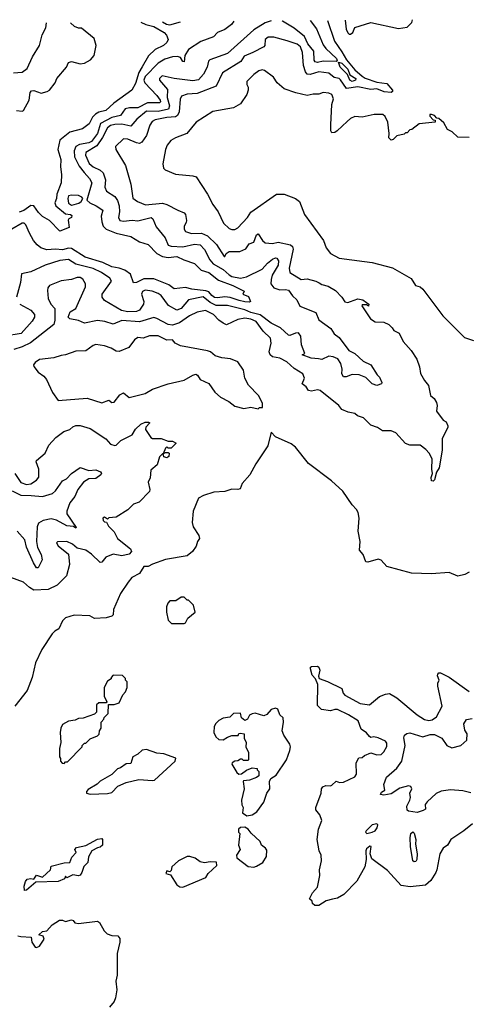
# Model space of a CAD drawing. Extents: x 2210602 to 2357277, y 510288 to 673808.
# Tile 454 of 464: x 2328508 to 2331601, y 663075 to 669882. Entities that reach past the tile are written whole.
import ezdxf

# ---------------------------------------------------------------- set-up
doc = ezdxf.new("R2010")
doc.units = 0

msp = doc.modelspace()

# ---------------------------------------------------------------- linework, layer by layer
at = {"layer": '0CON05XD'}
for points in [[(2329988.8, 669871.6), (2329971.1, 669848.9), (2329925.3, 669814.7), (2329876, 669795), (2329847, 669763), (2329758.8, 669731.2), (2329674.6, 669675.4), (2329649.2, 669635), (2329645, 669590), (2329635, 669592.5), (2329620, 669620), (2329598.2, 669628.2), (2329565, 669625.4), (2329510.8, 669609.1), (2329465, 669581.8), (2329375, 669489.1), (2329365.9, 669465), (2329371.8, 669445), (2329455, 669357.8), (2329478.8, 669325), (2329481.9, 669315), (2329475, 669307.1), (2329391.5, 669308.5), (2329325, 669273.2), (2329267.4, 669272.6), (2329236, 669265), (2329205, 669220.9), (2329145, 669206.1), (2329067.5, 669165), (2329044.7, 669095), (2329005, 669040.3), (2328985, 669030.5), (2328921, 669019), (2328896.7, 669005), (2328884, 668975), (2328887.5, 668935), (2328920.1, 668870.1), (2328953.1, 668825), (2328991.2, 668785), (2329006, 668755), (2328972.5, 668635), (2328992.5, 668615), (2329037.5, 668595), (2329082.5, 668565), (2329072, 668525), (2329075.6, 668485), (2329085.6, 668455), (2329104.8, 668434.8), (2329175, 668407.3), (2329275, 668382.9), (2329335.5, 668345.5), (2329395, 668328), (2329456.7, 668265), (2329494.2, 668245), (2329535, 668238), (2329595, 668245.4), (2329641.3, 668221.3), (2329715, 668197.5), (2329761.2, 668151.2), (2329815, 668133.8), (2329881.2, 668081.2), (2329982, 668045), (2330060, 668005), (2330050, 667985), (2330089.3, 667969.3), (2330102.5, 667935), (2330095, 667930), (2330065, 667930.5), (2330025, 667940.9), (2329962.7, 667962.7), (2329925, 667966.7), (2329875, 667958.5), (2329855, 667962.2), (2329836.4, 667975), (2329815, 668001.8), (2329795, 668008.6), (2329698.8, 668018.8), (2329655, 668031.1), (2329575, 668020.8), (2329538.7, 668048.7), (2329435, 668089.7), (2329365, 668091.5), (2329315, 668065.6), (2329295, 668062), (2329273.6, 668123.6), (2329235, 668150.4), (2329195, 668165.5), (2329145, 668172.7), (2329083.7, 668203.7), (2328961.2, 668241.2), (2328865, 668301.2), (2328845, 668303.6), (2328805, 668292.2), (2328755, 668296.7), (2328695, 668291.9), (2328655, 668305.8), (2328628, 668325), (2328604.3, 668355), (2328575, 668406.2), (2328551.1, 668465), (2328538, 668475), (2328525, 668476.1), (2328454.8, 668435.2)], [(2328465, 669515.7), (2328525, 669520.6), (2328559.2, 669545), (2328595.7, 669625), (2328644.2, 669705), (2328662.6, 669777.4), (2328689.4, 669825), (2328693.7, 669860.2)], [(2330636.3, 669877.3), (2330683.5, 669735), (2330735, 669660.8), (2330766.9, 669605), (2330825, 669536.6), (2330875, 669491.2), (2330895, 669477.6), (2330975, 669451.6), (2331045, 669440.8), (2331084.5, 669395), (2331084.2, 669385), (2331075, 669380), (2331026.4, 669383.6), (2330975, 669404.8), (2330935, 669399.7), (2330845, 669418.2), (2330766.3, 669406.3), (2330725, 669467.5), (2330715, 669475.4), (2330682.1, 669482.1), (2330645, 669513.3), (2330575, 669522.9), (2330515, 669502.5), (2330495.8, 669505.8), (2330482.7, 669522.7), (2330470.5, 669565), (2330461.8, 669655), (2330447.9, 669695), (2330425, 669713.5), (2330357, 669737), (2330265, 669761.4), (2330225, 669762), (2330203.4, 669746.6), (2330202.5, 669705), (2330195.8, 669695), (2330120, 669655), (2330060.2, 669629.8), (2330037.1, 669592.9), (2329909.2, 669515), (2329865, 669422.9), (2329735, 669372.5), (2329665, 669368), (2329626, 669354), (2329617.5, 669332.5), (2329609.6, 669245), (2329599.4, 669220.6), (2329585, 669211.1), (2329525, 669206.3), (2329445, 669189.1), (2329422.6, 669177.4), (2329407, 669153), (2329385, 669082.5), (2329353.3, 669035), (2329335, 669027.5), (2329315, 669030), (2329255, 669055.7), (2329225, 669058.8), (2329170, 669005), (2329172.5, 668985), (2329240, 668875), (2329276.7, 668745), (2329289.3, 668649.3), (2329322.5, 668625), (2329376.6, 668603.4), (2329495, 668614.4), (2329525.4, 668605.4), (2329600, 668565), (2329645, 668548), (2329654, 668535), (2329660, 668495), (2329658.8, 668481.2), (2329643.8, 668455), (2329644, 668435), (2329655, 668418.8), (2329694.4, 668404.4), (2329765, 668406.4), (2329805, 668387.1), (2329867, 668327), (2329920, 668245), (2329925.8, 668244.2), (2329936, 668265), (2329955, 668278.6), (2330029.3, 668280.7), (2330070.9, 668299.1), (2330095, 668333.3), (2330126.7, 668345), (2330144.1, 668395.9), (2330155, 668402.5), (2330185.9, 668355.9), (2330205, 668340), (2330254.4, 668334.4), (2330295, 668344.4), (2330380, 668325), (2330394.4, 668314.4), (2330398.9, 668295), (2330369.4, 668165), (2330375.8, 668135), (2330453.9, 668086.1), (2330495, 668090.6), (2330555, 668075.6), (2330577.5, 668062.5), (2330595, 668050.8), (2330640.3, 668040.3), (2330690.5, 668010.5), (2330733.8, 667965), (2330755, 667931.2), (2330775, 667928), (2330795, 667932.9), (2330845, 667953.3), (2330880, 667945), (2330905, 667927.5), (2330920, 667915), (2330918.3, 667901.7), (2330905, 667910), (2330875, 667910), (2330873.3, 667905), (2330932, 667815), (2330965, 667792.9), (2331025, 667790), (2331060, 667775), (2331083, 667753), (2331093.6, 667733.6), (2331130, 667715), (2331157, 667657), (2331212.5, 667595), (2331252.5, 667535), (2331271.7, 667481.7), (2331277.5, 667435), (2331305, 667387.5), (2331333.9, 667353.9), (2331347.5, 667285), (2331373, 667263), (2331387.5, 667235), (2331392.5, 667215), (2331388.8, 667175), (2331435, 667113.3), (2331455, 667102.5), (2331467.5, 667075), (2331467.5, 667065), (2331426.7, 666985), (2331426.7, 666905), (2331408, 666785), (2331387.5, 666755), (2331375, 666701.2), (2331365, 666692), (2331355, 666693.8), (2331352.4, 666717.6), (2331361.4, 666745), (2331355.6, 666775.6), (2331359.2, 666845), (2331338, 666885), (2331315, 666910), (2331275, 666940), (2331205, 666940), (2331175, 666952.5), (2331107, 667027), (2331075, 667040), (2331015, 667040), (2330981.7, 667061.7), (2330935, 667080), (2330885, 667130), (2330843, 667143), (2330825, 667160), (2330778.3, 667168.3), (2330735, 667187.5), (2330713.3, 667215), (2330585, 667319.2), (2330565, 667324), (2330525, 667313.8), (2330505, 667317.5), (2330487.5, 667345), (2330460, 667365), (2330476.2, 667405), (2330465, 667433.3), (2330405, 667470), (2330355, 667516.5), (2330305, 667542.9), (2330255, 667550.8), (2330240, 667565), (2330232.5, 667585), (2330245.6, 667645), (2330240.3, 667680.3), (2330189.8, 667729.8), (2330143.1, 667795), (2330105, 667812.5), (2330065, 667819.1), (2330015, 667809.4), (2329936.4, 667773.6), (2329913.3, 667785), (2329884, 667805), (2329846.7, 667845), (2329792, 667872), (2329735, 667860), (2329680.8, 667835), (2329612.5, 667787.5), (2329565, 667771.2), (2329534.1, 667774.1), (2329455, 667817.5), (2329435, 667822.2), (2329335, 667793.6), (2329215, 667803.3), (2329155, 667777.5), (2329096.6, 667796.6), (2329045, 667802.9), (2328955, 667784.2), (2328915, 667802), (2328855, 667813.3), (2328842.5, 667825), (2328856.7, 667863.3), (2328896.2, 667885), (2328962, 668035), (2328962, 668055), (2328945, 668088.8), (2328925, 668100), (2328905, 668100.6), (2328865, 668085.6), (2328794.2, 668075.8), (2328715, 668043.8), (2328702.7, 668027.3), (2328700.5, 668010.5), (2328705.8, 667955), (2328724, 667915), (2328751.2, 667885), (2328750.8, 667805), (2328744.4, 667775.6), (2328582.4, 667647.6), (2328525, 667619.5), (2328467.3, 667602.7)], [(2328485, 669254.2), (2328525, 669250.8), (2328533.3, 669255), (2328574, 669325), (2328580.8, 669379.2), (2328588.8, 669391.2), (2328605, 669393.8), (2328655.8, 669374.2), (2328697.5, 669385), (2328713.9, 669396.1), (2328752.5, 669445), (2328763.9, 669476.1), (2328830.8, 669555), (2328845, 669587.5), (2328865, 669593.3), (2328925, 669578.1), (2328955, 669580.9), (2328996.9, 669605), (2329023.1, 669635), (2329037.5, 669705), (2329022.3, 669752.3), (2328935, 669823.3), (2328913.6, 669823.6), (2328886.4, 669836.4), (2328858.3, 669861.6)], [(2330246.7, 669873.8), (2330205, 669860.8), (2330125, 669812), (2329945, 669648.6), (2329821.2, 669605), (2329812, 669595), (2329804.3, 669555), (2329779.4, 669505), (2329742.9, 669467.1), (2329705, 669459.7), (2329575, 669475.5), (2329493.8, 669495), (2329475, 669476.2), (2329474.3, 669465), (2329528.9, 669398.9), (2329527.3, 669345), (2329542.9, 669287.1), (2329537.1, 669262.9), (2329465, 669247.9), (2329385, 669250), (2329318.6, 669195), (2329275, 669146.9), (2329215, 669159.2), (2329165, 669158.9), (2329135, 669150.8), (2329114.6, 669135), (2329081.2, 669068.8), (2329040.2, 669009.8), (2328965.6, 668965), (2328962.1, 668945), (2328987.4, 668887.4), (2329015, 668864), (2329065, 668842.9), (2329085, 668822.5), (2329100, 668775), (2329097.3, 668725), (2329106.9, 668696.9), (2329165, 668660), (2329183.4, 668633.4), (2329196.1, 668595), (2329198.2, 668555), (2329190.6, 668515), (2329200, 668495), (2329225, 668488.6), (2329285, 668495.6), (2329325, 668491.5), (2329416.7, 668515), (2329428.6, 668505), (2329450.2, 668450.2), (2329512.7, 668375), (2329535, 668324.3), (2329555, 668316.4), (2329635, 668311.1), (2329715, 668331.1), (2329755.3, 668325.3), (2329784.6, 668294.6), (2329822.7, 668222.7), (2329844.5, 668195), (2329915, 668155.4), (2329955, 668117.8), (2329975, 668107.1), (2330035, 668094.6), (2330076.5, 668103.5), (2330182.7, 668157.3), (2330220.2, 668199.8), (2330255, 668227.8), (2330275, 668235.5), (2330285, 668232.5), (2330295.5, 668215), (2330294.5, 668185), (2330252.9, 668117.1), (2330245.7, 668085.7), (2330244.4, 668055), (2330265, 668028.1), (2330305, 668014.5), (2330345, 668016.9), (2330365, 668012), (2330393.1, 667973.1), (2330422.9, 667945), (2330445, 667901.9), (2330555, 667858.8), (2330575, 667808), (2330657.6, 667747.6), (2330681.3, 667711.3), (2330715.6, 667685), (2330782.9, 667595), (2330824, 667575), (2330882.4, 667522.4), (2330935, 667496), (2330977.5, 667427.5), (2330995, 667410), (2331010, 667375), (2331007.5, 667365), (2330975, 667353.8), (2330945, 667364), (2330899.6, 667409.6), (2330855, 667425.8), (2330805, 667430), (2330765, 667413.8), (2330745, 667413.3), (2330734.1, 667434.1), (2330735.8, 667465), (2330727.8, 667505), (2330706.9, 667536.9), (2330675, 667552.5), (2330645, 667556.7), (2330595, 667533.8), (2330573.6, 667536.4), (2330523.1, 667543.1), (2330460, 667565), (2330477.5, 667575), (2330455.6, 667635), (2330450.5, 667695), (2330435, 667716.4), (2330415, 667715.4), (2330375, 667698.9), (2330365, 667701.4), (2330311.3, 667751.3), (2330245, 667783.8), (2330170.8, 667840.8), (2330105, 667857.3), (2330065, 667876.1), (2329945.2, 667905.2), (2329865, 667906.7), (2329825, 667927.2), (2329775.9, 667965.9), (2329674.7, 667945.3), (2329624, 667885), (2329595, 667874.3), (2329535.5, 667905.5), (2329485.7, 667975), (2329465, 667990), (2329422.5, 668005), (2329375, 668011.5), (2329357.4, 668002.6), (2329350.6, 667985), (2329365.6, 667935), (2329364.4, 667915), (2329335.6, 667875), (2329315.6, 667865.6), (2329255, 667863.4), (2329212, 667872), (2329095, 667940), (2329078.8, 667965), (2329077.5, 667985), (2329142.5, 668075), (2329130, 668095), (2329073.1, 668135), (2329015, 668162.7), (2328895, 668191.2), (2328845, 668224.5), (2328785, 668216.4), (2328683.3, 668185), (2328585, 668139.2), (2328520, 668125), (2328514.3, 668065), (2328487.1, 667965)], [(2329345, 669865.9), (2329379.5, 669849.5), (2329434, 669835), (2329506.7, 669795), (2329523.3, 669775), (2329533.3, 669745), (2329525.6, 669724.4), (2329501.2, 669705), (2329444.4, 669675.6), (2329398.2, 669631.8), (2329354.6, 669555.4), (2329331.7, 669518.3), (2329308.3, 669441.7), (2329282, 669395), (2329158.1, 669305), (2329103.8, 669255), (2329055, 669242.2), (2329031.5, 669228.5), (2329011.4, 669208.6), (2328987.8, 669162.2), (2328942.1, 669127.9), (2328855.5, 669104.5), (2328785, 669050), (2328770.8, 668985), (2328793.3, 668915), (2328790, 668865), (2328797.9, 668812.1), (2328795.8, 668755), (2328763.8, 668675), (2328763, 668647), (2328750, 668615), (2328757.5, 668595), (2328825, 668540), (2328860, 668535), (2328867.6, 668527.6), (2328865.6, 668514.4), (2328847.5, 668505), (2328843.8, 668496.2), (2328850, 668445), (2328785, 668421.2), (2328715, 668493.3), (2328665, 668521.2), (2328638.2, 668548.2), (2328606, 668595), (2328585, 668598.8), (2328536.9, 668563.1), (2328505, 668551.1)], [(2329495.9, 669867.2), (2329522.3, 669852.3), (2329545, 669847.6), (2329618.3, 669868.3)], [(2330516.3, 669876.2), (2330558.4, 669818.4), (2330605, 669707.8), (2330622.7, 669682.7), (2330696.6, 669615), (2330701.7, 669598.3), (2330697.6, 669592.4), (2330605, 669595.4), (2330565, 669587.5), (2330550.2, 669590.2), (2330543.1, 669603.1), (2330541.2, 669665), (2330499.4, 669715), (2330475.9, 669765.9), (2330405, 669823.3), (2330325, 669873.3), (2330320.9, 669874.5)], [(2330758.2, 669878.3), (2330765, 669817.5), (2330775, 669792.5), (2330785, 669782.5), (2330795, 669782.5), (2330810, 669795), (2330825, 669827.5), (2330935, 669862.5), (2331125, 669822.5), (2331185, 669830), (2331217, 669863), (2331222.8, 669882.4)], [(2330805, 669454.7), (2330789.5, 669465), (2330772.7, 669502.7), (2330723.8, 669555), (2330711.7, 669588.3), (2330735, 669582.9), (2330775, 669540.5), (2330790.4, 669500.4), (2330830.6, 669475), (2330828.6, 669465), (2330805, 669454.7)], [(2331615, 669067.5), (2331535, 669070), (2331496.1, 669106.1), (2331464.1, 669124.1), (2331439.3, 669169.3), (2331405, 669200), (2331391.7, 669201.7), (2331375, 669220), (2331355, 669227.5), (2331343.3, 669226.7), (2331342.5, 669215), (2331365, 669190), (2331378.3, 669188.3), (2331380, 669175), (2331268.3, 669161.7), (2331217, 669123), (2331205, 669120), (2331185, 669100), (2331175, 669100), (2331165, 669090), (2331115, 669080), (2331090, 669055), (2331075, 669050), (2331060, 669065), (2331062.5, 669095), (2331052.5, 669175), (2331033, 669213), (2331017, 669227), (2330957, 669227), (2330875, 669207.5), (2330825, 669212.5), (2330795, 669200), (2330770.8, 669179.2), (2330702.5, 669115), (2330685, 669103.3), (2330665, 669100), (2330657.5, 669115), (2330657.5, 669155), (2330666, 669295), (2330675.7, 669335), (2330666, 669365), (2330645, 669374.2), (2330605, 669378), (2330575, 669366.7), (2330536.4, 669366.4), (2330495, 669357.5), (2330415.8, 669375.8), (2330335, 669403.3), (2330287, 669447), (2330262.5, 669485), (2330200.7, 669530.7), (2330183.9, 669536.1), (2330161.7, 669528.3), (2330125, 669503.3), (2330076.7, 669455), (2330077.5, 669435), (2330087.5, 669415), (2330086.7, 669395), (2330076.7, 669365), (2330035, 669300), (2329985, 669274), (2329842.3, 669247.7), (2329727.5, 669175), (2329663.3, 669095), (2329584.1, 669065.9), (2329552.3, 669047.7), (2329526.2, 669015), (2329516.2, 668985), (2329497.5, 668885), (2329502.5, 668855), (2329512.5, 668845), (2329585, 668813.3), (2329705, 668803.3), (2329727.5, 668795), (2329805.7, 668675.7), (2329842.5, 668605), (2329880, 668555), (2329916.2, 668475), (2329955, 668438), (2329975, 668430.8), (2329995, 668432.9), (2330015, 668444.2), (2330082.9, 668515), (2330105, 668550.8), (2330283.2, 668676.8), (2330335, 668676.2), (2330415, 668646.7), (2330442.5, 668625), (2330476.4, 668536.4), (2330606.7, 668355), (2330626.7, 668305), (2330656.7, 668265), (2330715, 668234.2), (2330890.7, 668210.7), (2330945, 668203.3), (2331085, 668166.7), (2331213, 668093), (2331242.5, 668045), (2331275.9, 668035.9), (2331295, 668020), (2331433.3, 667835), (2331582.5, 667685), (2331643.6, 667663.6)], [(2328865, 668600.5), (2328885, 668603.5), (2328916.8, 668613.2), (2328933.3, 668625), (2328943.3, 668645), (2328936.7, 668655), (2328915, 668666.7), (2328865, 668670), (2328846.4, 668663.6), (2328840, 668645), (2328845, 668612.9), (2328865, 668600.5)], [(2328508, 667915), (2328585, 667874.2), (2328610.6, 667845), (2328611.1, 667825), (2328595, 667797.5), (2328517.2, 667712.8), (2328405.6, 667694.4)], [(2330155, 667192.5), (2330165, 667200), (2330185, 667200), (2330185, 667230), (2330157.5, 667285), (2330090, 667355), (2330063.3, 667405), (2330055, 667460), (2330015, 667517.5), (2329965, 667536.7), (2329903.9, 667543.9), (2329858.3, 667558.3), (2329826.1, 667586.1), (2329805, 667593.8), (2329618.3, 667628.3), (2329582.5, 667645), (2329565, 667670), (2329525, 667667.5), (2329465, 667696.9), (2329405, 667696.7), (2329360.5, 667679.5), (2329325, 667684.3), (2329302.2, 667667.8), (2329263.3, 667615), (2329195, 667588.8), (2329175, 667590), (2329140.8, 667610.8), (2329095, 667627.5), (2329035, 667636.2), (2329015, 667628.8), (2328965, 667593.1), (2328895, 667590.6), (2328825.8, 667564.2), (2328795, 667560.8), (2328745, 667544.2), (2328645, 667532), (2328615, 667513.3), (2328604, 667495), (2328606.2, 667485), (2328636.7, 667445), (2328675, 667418.8), (2328693.8, 667395), (2328734.3, 667304.3), (2328775, 667250), (2328975, 667265.6), (2329075, 667234.2), (2329125, 667252.5), (2329145, 667236.7), (2329161.7, 667238.3), (2329200.5, 667289.5), (2329225, 667302.5), (2329265, 667271.2), (2329375, 667296.9), (2329425, 667327.1), (2329535, 667365.7), (2329645, 667389.2), (2329704.6, 667425.4), (2329725, 667430.8), (2329736.2, 667425), (2329754.2, 667394.2), (2329815, 667367.5), (2329856.1, 667306.1), (2329895, 667273.3), (2329952.3, 667242.3), (2329995, 667210), (2330057, 667193), (2330105, 667202.5), (2330155, 667192.5)], [(2328475, 666743.8), (2328515, 666682), (2328555, 666668.6), (2328585, 666672.2), (2328625, 666697.5), (2328640.3, 666719.7), (2328640.8, 666775), (2328622.5, 666825), (2328624.5, 666835.5), (2328684.3, 666885.7), (2328709.5, 666940.5), (2328757.3, 666992.7), (2328812.5, 667035), (2328855, 667048.8), (2328875, 667068), (2328895, 667075.7), (2328925.8, 667075.8), (2328995, 667055.8), (2329102.5, 666985), (2329135, 666947.5), (2329165, 666937.5), (2329175, 666940), (2329207.7, 666972.3), (2329285, 667012.5), (2329308, 667052), (2329345, 667086.7), (2329375, 667100), (2329399.3, 667099.3), (2329407.5, 667095), (2329380, 667065), (2329378.3, 667048.3), (2329413.6, 666993.6), (2329427, 666987), (2329486.4, 666986.4), (2329535, 666967.5), (2329565, 666967.5), (2329590, 666955), (2329555, 666920), (2329535, 666920), (2329525, 666930), (2329515, 666920), (2329500, 666880), (2329515, 666890), (2329535, 666890), (2329540, 666885), (2329538.3, 666861.7), (2329525, 666852.5), (2329505, 666860), (2329500, 666880), (2329495, 666880), (2329475, 666860), (2329457.5, 666805), (2329415, 666766.7), (2329410, 666715), (2329396.7, 666685), (2329407.5, 666635), (2329405, 666620), (2329333, 666547), (2329295, 666532.5), (2329286.4, 666523.6), (2329255, 666492.5), (2329175, 666443.3), (2329125, 666437.5), (2329115, 666430), (2329095, 666442.5), (2329082.5, 666435), (2329085, 666420), (2329095, 666410), (2329108.3, 666408.3), (2329120.7, 666380.7), (2329161.7, 666341.7), (2329183.8, 666295), (2329272.9, 666225), (2329280.6, 666205), (2329265, 666187.8), (2329215, 666175.7), (2329155, 666188), (2329104.5, 666165.5), (2329075, 666132.5), (2329065, 666130), (2329005, 666187.5), (2328965, 666215.7), (2328905, 666228), (2328872.5, 666255), (2328835, 666273.8), (2328768.3, 666271.7), (2328763.3, 666265), (2328773.3, 666245), (2328846.1, 666186.1), (2328851.2, 666115), (2328832.1, 666037.9), (2328767.2, 665972.8), (2328705, 665941.8), (2328605, 665937.8), (2328575.4, 665955.4), (2328535, 665992.9), (2328447.5, 666025)], [(2331615, 666062), (2331585, 666046), (2331535, 666036), (2331475, 666060), (2331355, 666050), (2331215, 666056.7), (2331045, 666102.5), (2331006.7, 666145), (2330985, 666152.5), (2330915, 666132.5), (2330900, 666135), (2330882.5, 666185), (2330857.5, 666215), (2330860, 666275), (2330846.7, 666345), (2330853.3, 666435), (2330846.7, 666475), (2330836.7, 666495), (2330805, 666527.5), (2330741.7, 666621.7), (2330663.9, 666693.9), (2330505, 666814.3), (2330415, 666927.5), (2330385, 666950), (2330275, 666997.5), (2330245, 667030), (2330222.5, 666935), (2330139.5, 666810.5), (2330098.8, 666735), (2330046.2, 666675), (2330030.8, 666639.2), (2330015.7, 666634.3), (2329975, 666636), (2329925, 666620), (2329850, 666615), (2329777.7, 666592.3), (2329743.3, 666575), (2329707.5, 666485), (2329700, 666405), (2329706, 666375), (2329746, 666315), (2329750, 666295), (2329736.4, 666273.6), (2329728.3, 666241.7), (2329701.2, 666205), (2329665, 666176.2), (2329515, 666149.2), (2329425, 666118.6), (2329395, 666101.2), (2329365, 666101.2), (2329335.7, 666054.3), (2329283.3, 666025), (2329257.7, 665992.3)], [(2328455, 666625.3), (2328515, 666595.9), (2328586.7, 666593.3), (2328665, 666586.2), (2328735, 666606.9), (2328755, 666624.2), (2328805, 666693.3), (2328832.3, 666707.7), (2328866.1, 666743.9), (2328925, 666786.7), (2328985, 666765.8), (2329035, 666769.5), (2329065.5, 666755.5), (2329072.5, 666745), (2329068.6, 666735), (2329035, 666709.7), (2328985, 666707.1), (2328950, 666685), (2328909.2, 666635), (2328890, 666585), (2328855, 666541.2), (2328832.9, 666485), (2328834, 666465), (2328899.3, 666370.7), (2328895, 666367.5), (2328879.3, 666379.3), (2328835, 666383.6), (2328763.2, 666423.2), (2328725, 666431.2), (2328670, 666420), (2328638.1, 666401.9), (2328628.8, 666375), (2328623.3, 666275), (2328632.3, 666232.3), (2328655.8, 666185), (2328663, 666147), (2328635, 666093.3), (2328625, 666092.5), (2328604, 666126), (2328555.6, 666235), (2328542.5, 666285), (2328491.2, 666345)], [(2329257.7, 665992.3), (2329203.8, 665915), (2329155.9, 665804.1), (2329153, 665767), (2329145, 665757.5), (2329105, 665747.5), (2329025, 665742.5), (2328991.7, 665761.7), (2328885, 665766.2), (2328825, 665746.2), (2328803.3, 665725), (2328778.3, 665671.7), (2328750, 665655), (2328732.5, 665635), (2328661.2, 665528.8), (2328616.7, 665435), (2328593.3, 665335), (2328560, 665245), (2328474, 665135)], [(2329645, 665707.5), (2329655, 665712.5), (2329670, 665745), (2329720, 665785), (2329710, 665835), (2329675, 665870), (2329665, 665870), (2329645, 665890), (2329625, 665890), (2329586.4, 665863.6), (2329545, 665863.3), (2329531.7, 665848.3), (2329523, 665823), (2329522.5, 665785), (2329535, 665730), (2329558.3, 665708.3), (2329645, 665707.5)], [(2331637, 664323), (2331577.5, 664275), (2331486.7, 664215), (2331464.2, 664175.8), (2331435, 664153.8), (2331411.9, 664115), (2331391.4, 664005), (2331382.9, 663985), (2331348.3, 663931.7), (2331312.7, 663897.3), (2331206.7, 663886.7), (2331145, 663896.2), (2331050.9, 664000.9), (2330940.7, 664080.7), (2330930, 664115), (2330936.7, 664165), (2330927, 664167), (2330905, 664150), (2330900, 664135), (2330902.5, 664075), (2330892.5, 664025), (2330837.5, 663925), (2330747.5, 663835), (2330705, 663808.8), (2330670.7, 663800.7), (2330625, 663790), (2330575, 663756.7), (2330565, 663756.7), (2330548.3, 663758.3), (2330531.7, 663771.7), (2330528.3, 663788.3), (2330510, 663805), (2330532.5, 663845), (2330566.7, 663885), (2330582.5, 663965), (2330580, 664005), (2330593, 664067), (2330592.5, 664105), (2330576.7, 664135), (2330564, 664215), (2330572, 664285), (2330596.2, 664345), (2330582.5, 664385), (2330555, 664420), (2330553.8, 664435), (2330592.5, 664535), (2330594.4, 664565.6), (2330602.5, 664577.5), (2330623, 664587), (2330655, 664584.3), (2330665, 664588.8), (2330695, 664617.5), (2330718.3, 664608.3), (2330745, 664610), (2330825, 664647.5), (2330836.4, 664666.4), (2330832.5, 664745), (2330851.7, 664778.3), (2330875, 664780), (2330890, 664795), (2330935, 664812.5), (2330975, 664798.8), (2331005, 664801.2), (2331025, 664820), (2331046.1, 664856.1), (2331045, 664880), (2331035, 664893.3), (2330985, 664916.2), (2330955, 664923.3), (2330935, 664920), (2330925, 664926.7), (2330905, 664951.2), (2330867.7, 664977.7), (2330846.5, 665035), (2330779.2, 665075), (2330705, 665112.9), (2330685, 665113.8), (2330655, 665103.3), (2330593.6, 665113.6), (2330565, 665140), (2330567.5, 665285), (2330552.5, 665325), (2330530, 665350), (2330516.7, 665395), (2330517.5, 665405), (2330525, 665410), (2330565, 665413.3), (2330576, 665406), (2330581.2, 665385), (2330573, 665343), (2330576.7, 665326.7), (2330635, 665307.5), (2330735, 665257.5), (2330744.2, 665225), (2330755, 665211.4), (2330862, 665155), (2330925.7, 665144.3), (2330995, 665202.5), (2331035, 665220), (2331063, 665223), (2331115, 665192.5), (2331255, 665076.7), (2331304.4, 665044.4), (2331335, 665037.5), (2331358.6, 665041.4), (2331388.3, 665061.7), (2331428, 665135), (2331398.8, 665275), (2331397.5, 665295), (2331407.5, 665315), (2331396.2, 665345), (2331397.5, 665357.5), (2331403.8, 665366.2), (2331415, 665366.7), (2331475, 665336.7), (2331615, 665238)], [(2328815, 664740), (2328825, 664750), (2328838.3, 664751.7), (2328940, 664855), (2328940, 664865), (2328955, 664880), (2328965, 664880), (2328995, 664910), (2329045, 664930), (2329058.3, 664941.7), (2329060, 664965), (2329070, 664985), (2329070, 665025), (2329090, 665045), (2329091.7, 665058.3), (2329120, 665085), (2329121.7, 665148.3), (2329161.7, 665148.3), (2329195, 665160), (2329220, 665215), (2329240, 665235), (2329250, 665265), (2329250, 665305), (2329240, 665315), (2329238.3, 665328.3), (2329218.3, 665348.3), (2329155, 665350), (2329140, 665335), (2329140, 665325), (2329115, 665310), (2329092.5, 665265), (2329092.5, 665205), (2329110, 665165), (2329105, 665160), (2329055, 665160), (2329040, 665145), (2329040, 665095), (2329025, 665080), (2328947, 665053), (2328915, 665050), (2328891.7, 665038.3), (2328845, 665032.5), (2328805, 665010), (2328792.5, 664985), (2328787.5, 664955), (2328792.5, 664885), (2328783, 664843), (2328782.5, 664785), (2328790, 664775), (2328790, 664755), (2328801.7, 664741.7), (2328815, 664740)], [(2330077, 664377), (2330115, 664383.8), (2330146.7, 664405), (2330195, 664472.5), (2330216.2, 664535), (2330236.2, 664565), (2330233.8, 664615), (2330242.5, 664635), (2330280.5, 664659.5), (2330350.8, 664765), (2330375, 664830), (2330378.9, 664855), (2330374.4, 664874.4), (2330333.8, 664935), (2330321.2, 664965), (2330332, 665025), (2330328.8, 665055), (2330306.4, 665076.4), (2330292.5, 665115), (2330275, 665122.5), (2330246.4, 665113.6), (2330215, 665077.5), (2330195, 665070), (2330135, 665086.7), (2330115, 665082.5), (2330097, 665073), (2330083, 665047), (2330065, 665037.5), (2330040, 665055), (2330035, 665087.5), (2329985, 665086.2), (2329960.7, 665059.3), (2329915, 665052.5), (2329885, 665037.5), (2329863.6, 665016.4), (2329852.5, 664995), (2329850, 664955), (2329862.5, 664925), (2329885, 664906.7), (2329915, 664902.5), (2329945, 664922.5), (2329975, 664933.3), (2330017, 664933), (2330023.6, 664946.4), (2330035, 664950), (2330060, 664945), (2330060, 664915), (2330072.5, 664885), (2330070, 664855), (2330090, 664815), (2330090, 664765), (2330085, 664760), (2330055, 664760), (2330045, 664770), (2330035, 664770), (2330015, 664757.5), (2329995, 664756.7), (2329977.5, 664745), (2329973.3, 664735), (2330007.7, 664677.7), (2330023, 664667), (2330041.7, 664668.3), (2330075, 664692.5), (2330115, 664710), (2330150, 664705), (2330150, 664695), (2330160, 664685), (2330160, 664655), (2330145, 664642.5), (2330096.4, 664623.6), (2330055, 664620), (2330052.5, 664615), (2330060, 664565), (2330040, 664485), (2330043.6, 664453.6), (2330052.5, 664435), (2330048.3, 664398.3), (2330077, 664377)], [(2331625, 664537.5), (2331571.3, 664551.3), (2331485, 664558.6), (2331421.3, 664548.7), (2331387, 664533), (2331323.3, 664475), (2331310, 664455), (2331312.5, 664425), (2331295.8, 664414.2), (2331255, 664401.2), (2331195, 664410), (2331186.4, 664416.4), (2331183.3, 664445), (2331203.8, 664485), (2331208, 664505), (2331204, 664535), (2331218.8, 664565), (2331211.7, 664581.7), (2331195, 664585.8), (2331135, 664569.2), (2331075, 664530), (2331025, 664520), (2331002.5, 664525), (2331008.3, 664541.7), (2331032.5, 664555), (2331023.8, 664595), (2331042, 664645), (2331113.8, 664706.2), (2331149.4, 664755), (2331171.5, 664865), (2331163.8, 664916.2), (2331167.1, 664935), (2331183.3, 664946.7), (2331205, 664950.5), (2331295, 664923.3), (2331345, 664940), (2331375, 664939.5), (2331424.6, 664914.6), (2331459.2, 664865), (2331495, 664848.1), (2331556.9, 664863.1), (2331598.3, 664901.7), (2331600, 664945), (2331585, 664970), (2331576.2, 665015), (2331595, 665043.8), (2331635, 665050.8)], [(2328995, 664527.5), (2329115, 664532.5), (2329145, 664540), (2329187, 664583), (2329245, 664608), (2329331.2, 664628.8), (2329425, 664621.4), (2329440, 664625), (2329582.5, 664755), (2329587, 664777), (2329505, 664806.2), (2329455, 664810), (2329385, 664836.7), (2329355, 664831.2), (2329325, 664803.8), (2329290, 664785), (2329275, 664740), (2329245, 664737.5), (2329205, 664710), (2329185, 664703.3), (2329145, 664662.5), (2329065, 664617.5), (2329043, 664597), (2328980.7, 664559.3), (2328970, 664545), (2328970, 664535), (2328995, 664527.5)], [(2330906.7, 664256.7), (2330945, 664264.4), (2330963.8, 664275), (2330978, 664295), (2330982.5, 664315), (2330975, 664322.5), (2330945, 664316.2), (2330902.5, 664275), (2330897.5, 664265), (2330906.7, 664256.7)], [(2330125, 664023.8), (2330145, 664028.8), (2330188.8, 664055), (2330213.9, 664096.1), (2330215, 664140), (2330207.5, 664155), (2330180, 664175), (2330169.3, 664199.3), (2330107, 664257), (2330086.4, 664286.4), (2330065, 664300), (2330033, 664297), (2330020, 664285), (2330020, 664265), (2330030, 664255), (2330020, 664175), (2330032.5, 664145), (2330007.5, 664105), (2330008.3, 664088.3), (2330086.4, 664026.4), (2330125, 664023.8)], [(2331235, 664060), (2331225, 664067.5), (2331208.2, 664165), (2331205.8, 664225), (2331210.8, 664255), (2331225, 664267.5), (2331235, 664257.5), (2331246.2, 664215), (2331242.4, 664182.4), (2331254.5, 664115), (2331252.2, 664075), (2331245, 664061.9), (2331235, 664060)], [(2328541.4, 663861.4), (2328538.8, 663891.2), (2328547.4, 663922.6), (2328560.5, 663939.5), (2328585, 663944.4), (2328605, 663938.8), (2328625, 663968.6), (2328665, 663953.8), (2328720, 664005), (2328725, 664030), (2328815, 664053.3), (2328853.8, 664056.2), (2328867.7, 664092.3), (2328897.5, 664125), (2328890, 664145), (2328901.7, 664158.3), (2328965, 664172.5), (2329045, 664216.7), (2329075, 664220), (2329080, 664215), (2329080, 664175), (2329065, 664160), (2329045, 664157.5), (2329007.5, 664135), (2328982.5, 664095), (2328980, 664055), (2328951.7, 664028.3), (2328937.5, 663985), (2328925, 663967.5), (2328915, 663962.5), (2328875, 663970), (2328835, 663950), (2328825, 663960), (2328818.3, 663941.7), (2328775, 663923.3), (2328620.7, 663919.3), (2328555, 663864), (2328541.4, 663861.4)], [(2329635, 663883.8), (2329795, 663952.5), (2329810.7, 663979.3), (2329870, 664035), (2329868.3, 664058.3), (2329825, 664060), (2329785, 664052.5), (2329755, 664060), (2329720, 664085), (2329685, 664097.5), (2329665, 664097.5), (2329605, 664067.5), (2329560, 664025), (2329555, 664000), (2329545, 663990), (2329525, 663997.5), (2329518.3, 663978.3), (2329549.3, 663969.3), (2329595, 663900), (2329615, 663887.5), (2329635, 663883.8)], [(2328495, 663547.5), (2328515, 663542.5), (2328588.3, 663538.3), (2328592.5, 663505), (2328615, 663470), (2328625, 663467.5), (2328645, 663477.5), (2328676.7, 663525), (2328670, 663545), (2328640, 663555), (2328665, 663577.5), (2328695, 663582.5), (2328733.3, 663625), (2328784.2, 663655.8), (2328805, 663656), (2328825, 663646.7), (2328865, 663658.8), (2328877.5, 663655), (2328888.3, 663638.3), (2328915, 663634), (2329045, 663648.6), (2329059.4, 663639.4), (2329092.4, 663582.4), (2329112.1, 663562.1), (2329145, 663551.2), (2329187, 663547), (2329199.3, 663529.3), (2329201.2, 663505), (2329180.8, 663425), (2329182.2, 663275), (2329172.2, 663235), (2329179.4, 663175), (2329170.5, 663119.5), (2329160.8, 663095), (2329128.6, 663055)]]:
    msp.add_lwpolyline(points, dxfattribs=at)

doc.saveas('drawing.dxf')
